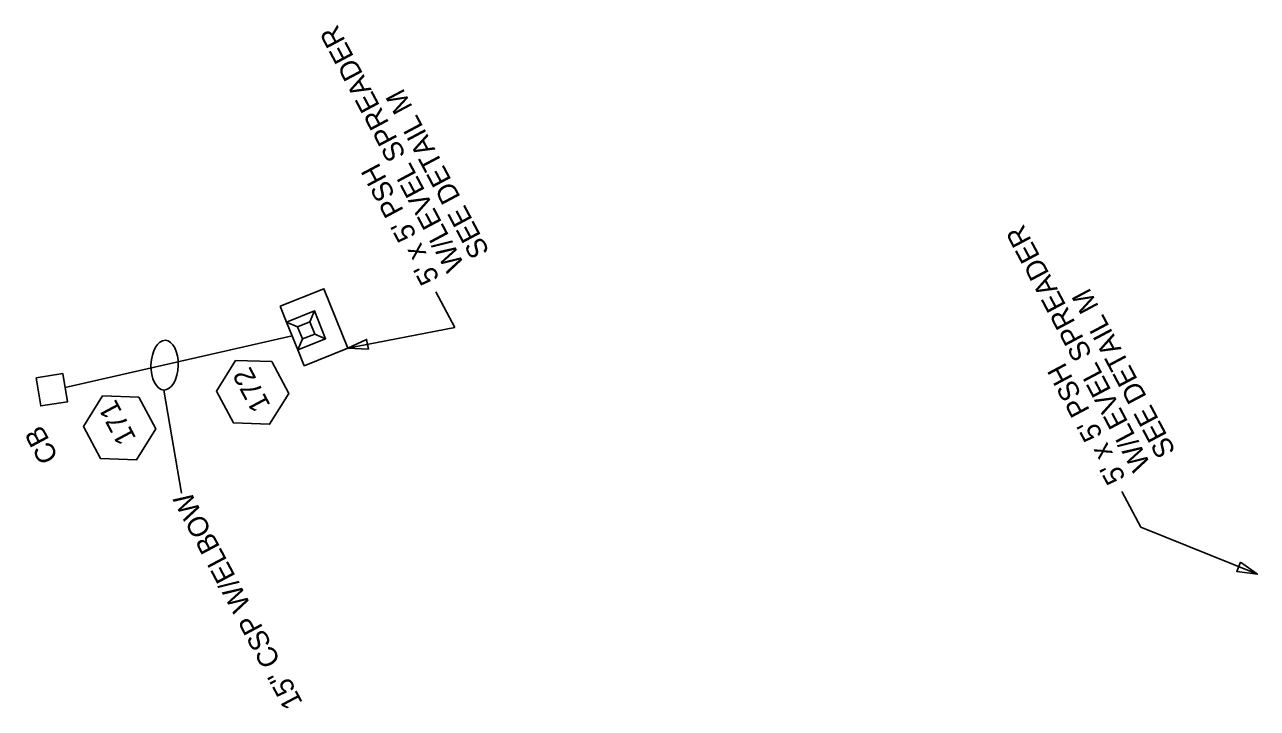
# Model space of a CAD drawing. Extents: x 2384780 to 2405432, y 547869 to 573706.
# Drawn here: x 2401865.7 to 2402170.8, y 571016.2 to 571185.4 of the extents above; entities that cross this region are included whole.
import ezdxf

# ---------------------------------------------------------------- set-up
doc = ezdxf.new("R2010")
doc.units = 0
for name, color, linetype in [('Old_Level_1', 7, 'Continuous'), ('Old_Level_10', 7, 'Continuous'), ('Old_Level_20', 7, 'Continuous'), ('Old_Level_5', 7, 'Continuous')]:
    doc.layers.add(name, color=color, linetype=linetype)

# ---------------------------------------------------------------- blocks, each defined once
blk = doc.blocks.new('PSS')
at = {"layer": 'Old_Level_1'}
for p, q in [((0, 14.8595), (0, 31.69675)), ((8.3065, 6.55325), (0, 14.8595)), ((21.4495, 6.591), (29.77475, 14.8595)), ((8.34375, -6.59075), (0.00025, -14.859)), ((21.46825, -6.55325), (29.77475, -14.8595)), ((0, -31.71525), (0.00025, -14.859))]:
    blk.add_line(p, q, dxfattribs=at)
for points in [[(0, 31.69675), (46.6125, 31.69675), (46.61225, -31.71575), (0, -31.71525)], [(0.00025, -14.859), (0, 14.8595)], [(0.00025, -14.859), (29.77475, -14.8595), (29.77475, 14.8595), (0, 14.8595)]]:
    blk.add_lwpolyline(points, dxfattribs=at)
blk.add_lwpolyline([(8.3065, 6.55325), (21.469, 6.553), (21.46825, -6.55325), (8.30625, -6.55325)], close=True, dxfattribs=at)
blk = doc.blocks.new('BUBBLE')
at = {"layer": 'Old_Level_10'}
blk.add_ellipse((0, 0), major_axis=(192, 154), ratio=0.548538, dxfattribs=at)

msp = doc.modelspace()

# ---------------------------------------------------------------- linework, layer by layer
at = {"layer": 'Old_Level_1'}
msp.add_line((2401875.71, 571095.59), (2401931.88, 571108.38), dxfattribs=at)
msp.add_lwpolyline([(2401875.15, 571099.06), (2401876.27, 571092.12), (2401869.64, 571091.06), (2401868.54, 571097.98)], close=True, dxfattribs=at)
at = {"layer": 'Old_Level_20'}
for points in [[(2401917.88, 571102.35), (2401913.14, 571094.76), (2401917.34, 571086.86), (2401926.28, 571086.55), (2401931.03, 571094.14), (2401926.83, 571102.04)], [(2401884.96, 571093.57), (2401880.22, 571085.98), (2401884.42, 571078.08), (2401893.36, 571077.77), (2401898.1, 571085.36), (2401893.9, 571093.26)]]:
    msp.add_lwpolyline(points, close=True, dxfattribs=at)
at = {"layer": 'Old_Level_5'}
for p, q in [((2401967.43, 571119.3), (2401972.13, 571110.47)), ((2401945.65, 571105.37), (2401972.13, 571110.47)), ((2401900.12, 571095), (2401904.46, 571069.5)), ((2402137.32, 571069.92), (2402142.01, 571061.09)), ((2402170.84, 571049.41), (2402142.01, 571061.09))]:
    msp.add_line(p, q, dxfattribs=at)
for points in [[(2401950.8, 571105.09), (2401945.65, 571105.37), (2401950.33, 571107.54)], [(2402166.67, 571052.44), (2402170.84, 571049.41), (2402165.73, 571050.13)]]:
    msp.add_lwpolyline(points, close=True, dxfattribs=at)

# ---------------------------------------------------------------- block references
for name, p, xscale, yscale, rotation in [('PSS', (2401931.88, 571108.38), 0.24999999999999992, 0.2499999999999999, 21.90508795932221), ('BUBBLE', (2401900.31, 571101.15), 0.025000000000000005, 0.02500000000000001, 49.59342836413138)]:
    msp.add_blockref(name, p, dxfattribs=dict(at, xscale=xscale, yscale=yscale, rotation=rotation))

# ---------------------------------------------------------------- texts
at = {"layer": 'Old_Level_20'}
for s, p in [('172', (2401926.63, 571091.22)), ('171', (2401893.37, 571083.08))]:
    msp.add_text(s, height=5, rotation=117.9999, dxfattribs=at).set_placement(p)
at = {"layer": 'Old_Level_5'}
for s, p in [('W/LEVEL SPREADER', (2401974.65, 571125.97)), ('SEE DETAIL M', (2401980.83, 571129.26)), ("5' x 5' PSH ", (2401968.47, 571122.69)), ('W/LEVEL SPREADER', (2402144.53, 571076.59)), ('SEE DETAIL M', (2402150.71, 571079.88)), ("5' x 5' PSH", (2402138.35, 571073.3)), ('CB', (2401874.14, 571078.4)), ('15" CSP W/ELBOW', (2401934.61, 571017.64))]:
    msp.add_text(s, height=5, rotation=117.9999, dxfattribs=at).set_placement(p)

doc.saveas('drawing.dxf')
